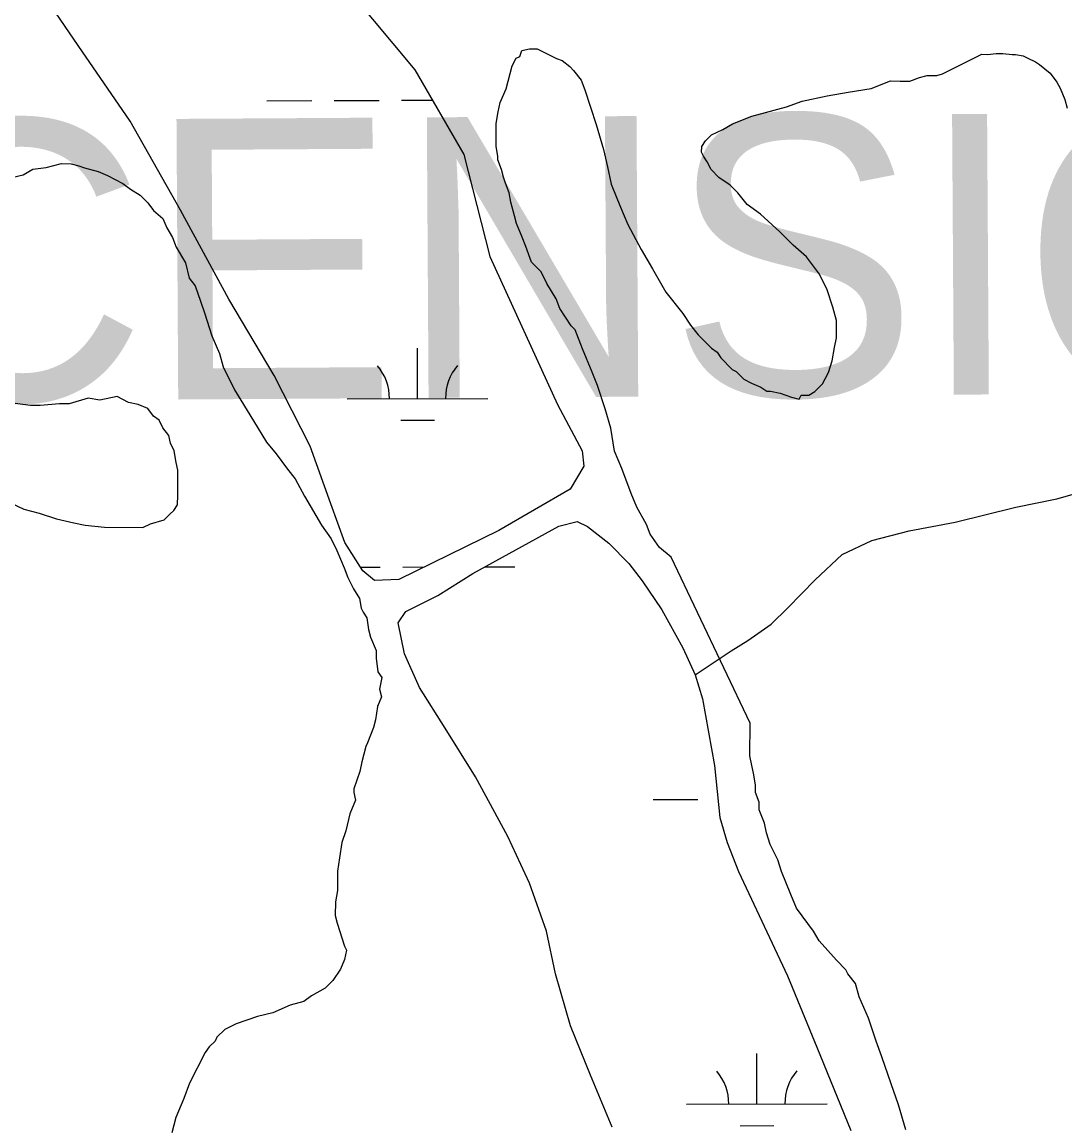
# Model space of a CAD drawing. Extents: x 3355724 to 3393621, y 594744 to 620174.
# Drawn here: x 3387757 to 3388500, y 606630 to 607417 of the extents above; entities that cross this region are included whole.
import ezdxf

# ---------------------------------------------------------------- set-up
doc = ezdxf.new("R2010")
doc.units = 0
for name, color, linetype in [('V-SITE-VEGE', 7, 'Continuous'), ('V-TOPO-GNAM-IDEN', 7, 'Continuous'), ('V-TOPO-SHOR', 7, 'Continuous'), ('V-WETL-SWMP', 7, 'Continuous')]:
    doc.layers.add(name, color=color, linetype=linetype)

msp = doc.modelspace()

# ---------------------------------------------------------------- linework, layer by layer
at = {"layer": 'V-SITE-VEGE'}
for p, q in [((3388111.75, 607392.39), (3388113.16, 607396.49)), ((3388113.16, 607396.49), (3388118.65, 607397.81)), ((3388118.65, 607397.81), (3388124.13, 607397.76)), ((3388124.13, 607397.76), (3388137.76, 607390.79)), ((3388444.93, 607393.87), (3388451.12, 607394.55)), ((3388451.12, 607394.55), (3388455.85, 607394.5)), ((3388455.85, 607394.5), (3388462.4, 607393.71)), ((3388106.21, 607385.6), (3388109, 607391.05)), ((3388109, 607391.05), (3388111.75, 607392.39)), ((3388137.76, 607390.79), (3388141.85, 607389.38)), ((3388141.85, 607389.38), (3388147.29, 607385.22)), ((3388412.88, 607380.05), (3388440.92, 607393.91)), ((3388440.92, 607393.91), (3388444.93, 607393.87)), ((3388462.4, 607393.71), (3388464.95, 607393.69)), ((3388464.95, 607393.69), (3388470.4, 607392.91)), ((3388470.4, 607392.91), (3388473.66, 607391.06)), ((3388473.66, 607391.06), (3388479.1, 607388.47)), ((3388479.1, 607388.47), (3388482, 607386.62)), ((3388482, 607386.62), (3388489.58, 607380.36)), ((3388101.96, 607369.21), (3388106.21, 607385.6)), ((3388147.29, 607385.22), (3388150, 607382.46)), ((3388150, 607382.46), (3388155.42, 607375.56)), ((3388396.42, 607377.46), (3388401.91, 607378.78)), ((3388401.91, 607378.78), (3388408.76, 607378.72)), ((3388408.76, 607378.72), (3388412.88, 607380.05)), ((3388489.58, 607380.36), (3388494.26, 607374.13)), ((3388155.42, 607375.56), (3388158.09, 607368.69)), ((3388362.12, 607369.56), (3388375.86, 607374.91)), ((3388375.86, 607374.91), (3388382.71, 607374.85)), ((3388382.71, 607374.85), (3388389.55, 607374.79)), ((3388389.55, 607374.79), (3388396.42, 607377.46)), ((3388494.26, 607374.13), (3388496.77, 607369.74)), ((3388097.76, 607359.66), (3388101.96, 607369.21)), ((3388158.09, 607368.69), (3388166.08, 607343.97)), ((3388312.74, 607360.43), (3388330.58, 607364.38)), ((3388330.58, 607364.38), (3388345.67, 607366.97)), ((3388345.67, 607366.97), (3388362.12, 607369.56)), ((3388496.77, 607369.74), (3388499.97, 607361.7)), ((3388096.33, 607352.83), (3388097.76, 607359.66)), ((3388286.66, 607352.45), (3388301.75, 607356.42)), ((3388301.75, 607356.42), (3388312.74, 607360.43)), ((3388499.97, 607361.7), (3388501.73, 607355.49)), ((3388094.89, 607344.62), (3388096.33, 607352.83)), ((3388263.3, 607344.45), (3388277.04, 607349.8)), ((3388277.04, 607349.8), (3388286.66, 607352.45)), ((3388094.82, 607337.78), (3388094.89, 607344.62)), ((3388166.08, 607343.97), (3388171.4, 607326.12)), ((3388248.17, 607336.38), (3388256.42, 607340.41)), ((3388256.42, 607340.41), (3388263.3, 607344.45)), ((3388094.73, 607328.19), (3388094.82, 607337.78)), ((3388241.25, 607328.22), (3388244.02, 607332.31)), ((3388244.02, 607332.31), (3388248.17, 607336.38)), ((3388096.04, 607321.34), (3388094.73, 607328.19)), ((3388171.4, 607326.12), (3388174.02, 607313.78)), ((3388241.21, 607324.12), (3388241.25, 607328.22)), ((3388242.55, 607321.36), (3388241.21, 607324.12)), ((3388096.02, 607318.6), (3388096.04, 607321.34)), ((3388098.69, 607311.73), (3388096.02, 607318.6)), ((3388245.25, 607317.23), (3388242.55, 607321.36)), ((3388247.94, 607311.73), (3388245.25, 607317.23)), ((3388100.01, 607306.24), (3388098.69, 607311.73)), ((3388174.02, 607313.78), (3388176.65, 607301.43)), ((3388253.37, 607306.2), (3388247.94, 607311.73)), ((3388101.34, 607302.12), (3388100.01, 607306.24)), ((3388104.02, 607295.25), (3388101.34, 607302.12)), ((3388176.65, 607301.43), (3388183.34, 607284.94)), ((3388261.54, 607300.65), (3388253.37, 607306.2)), ((3388266.96, 607295.12), (3388261.54, 607300.65)), ((3388105.33, 607288.39), (3388104.02, 607295.25)), ((3388273.73, 607286.85), (3388266.96, 607295.12)), ((3388107.98, 607278.78), (3388105.33, 607288.39)), ((3388183.34, 607284.94), (3388188.71, 607272.56)), ((3388283.25, 607279.91), (3388273.73, 607286.85)), ((3388109.29, 607273.29), (3388107.98, 607278.78)), ((3388296.83, 607267.47), (3388283.25, 607279.91)), ((3388113.31, 607263.67), (3388109.29, 607273.29)), ((3388188.71, 607272.56), (3388198.12, 607254.68)), ((3388115.99, 607256.8), (3388113.31, 607263.67)), ((3388306.33, 607257.79), (3388296.83, 607267.47)), ((3388120, 607245.81), (3388115.99, 607256.8)), ((3388198.12, 607254.68), (3388206.22, 607240.91)), ((3388315.84, 607249.49), (3388306.33, 607257.79)), ((3388126.78, 607238.9), (3388120, 607245.81)), ((3388325.31, 607237.08), (3388315.84, 607249.49)), ((3388130.81, 607230.65), (3388126.78, 607238.9)), ((3388206.22, 607240.91), (3388215.65, 607224.39)), ((3388137.56, 607219.63), (3388130.81, 607230.65)), ((3388330.68, 607226.08), (3388325.31, 607237.08)), ((3388215.65, 607224.39), (3388227.83, 607209.22)), ((3388334.68, 607213.72), (3388330.68, 607226.08)), ((3388140.23, 607212.76), (3388137.56, 607219.63)), ((3388337.33, 607204.11), (3388334.68, 607213.72)), ((3388148.34, 607200.36), (3388140.23, 607212.76)), ((3388227.83, 607209.22), (3388233.24, 607200.95)), ((3388151.05, 607197.6), (3388148.34, 607200.36)), ((3388233.24, 607200.95), (3388238.65, 607194.06)), ((3388337.22, 607191.79), (3388337.33, 607204.11)), ((3388156.4, 607183.86), (3388151.05, 607197.6)), ((3388238.65, 607194.06), (3388248.15, 607184.39)), ((3388335.78, 607184.95), (3388337.22, 607191.79)), ((3388163.1, 607167.37), (3388156.4, 607183.86)), ((3388248.15, 607184.39), (3388252.23, 607181.61)), ((3388334.33, 607175.38), (3388335.78, 607184.95)), ((3388252.23, 607181.61), (3388254.93, 607177.48)), ((3388254.93, 607177.48), (3388263.07, 607169.19)), ((3388331.52, 607167.19), (3388334.33, 607175.38)), ((3388167.12, 607157.74), (3388163.1, 607167.37)), ((3388263.07, 607169.19), (3388265.79, 607167.79)), ((3388265.79, 607167.79), (3388271.22, 607162.27)), ((3388327.33, 607159.02), (3388331.52, 607167.19)), ((3388271.22, 607162.27), (3388276.67, 607159.48)), ((3388276.67, 607159.48), (3388283.49, 607156.68)), ((3388321.8, 607153.59), (3388327.33, 607159.02)), ((3388172.44, 607141.26), (3388167.12, 607157.74)), ((3388283.49, 607156.68), (3388287.58, 607153.9)), ((3388287.58, 607153.9), (3388290.31, 607153.88)), ((3388290.31, 607153.88), (3388297.15, 607152.44)), ((3388297.15, 607152.44), (3388301.24, 607151.04)), ((3388301.24, 607151.04), (3388305.34, 607149.63)), ((3388310.8, 607148.21), (3388312.19, 607150.94)), ((3388312.19, 607150.94), (3388317.67, 607150.89)), ((3388317.67, 607150.89), (3388321.8, 607153.59)), ((3388305.34, 607149.63), (3388310.8, 607148.21)), ((3388176.42, 607127.53), (3388172.44, 607141.26)), ((3388179.01, 607111.08), (3388176.42, 607127.53)), ((3388184.38, 607098.71), (3388179.01, 607111.08)), ((3388191.06, 607080.84), (3388184.38, 607098.71)), ((3388195.08, 607071.22), (3388191.06, 607080.84)), ((3388201.81, 607058.84), (3388195.08, 607071.22)), ((3388204.49, 607051.97), (3388201.81, 607058.84)), ((3388211.24, 607042.32), (3388204.49, 607051.97)), ((3388219.4, 607035.4), (3388211.24, 607042.32)), ((3388275.82, 606917.13), (3388219.4, 607035.4)), ((3388275.61, 606893.85), (3388275.82, 606917.13)), ((3388276.92, 606886.99), (3388275.61, 606893.85)), ((3388278.24, 606881.51), (3388276.92, 606886.99)), ((3388279.53, 606873.28), (3388278.24, 606881.51)), ((3388279.48, 606867.8), (3388279.53, 606873.28)), ((3388282.16, 606860.93), (3388279.48, 606867.8)), ((3388282.1, 606855.45), (3388282.16, 606860.93)), ((3388286.12, 606845.83), (3388282.1, 606855.45)), ((3388287.43, 606838.97), (3388286.12, 606845.83)), ((3388290.09, 606830.73), (3388287.43, 606838.97)), ((3388295.47, 606819.73), (3388290.09, 606830.73)), ((3388298.14, 606811.49), (3388295.47, 606819.73)), ((3388304.83, 606795), (3388298.14, 606811.49)), ((3388308.85, 606785.37), (3388304.83, 606795)), ((3388321.02, 606768.83), (3388308.85, 606785.37)), ((3388325.07, 606761.95), (3388321.02, 606768.83)), ((3388337.26, 606748.15), (3388325.07, 606761.95)), ((3388344.05, 606741.24), (3388337.26, 606748.15)), ((3388345.39, 606738.49), (3388344.05, 606741.24)), ((3388350.8, 606731.59), (3388345.39, 606738.49)), ((3388353.46, 606721.98), (3388350.8, 606731.59)), ((3388360.16, 606706.86), (3388353.46, 606721.98)), ((3388365.49, 606690.38), (3388360.16, 606706.86)), ((3388369.5, 606679.39), (3388365.49, 606690.38)), ((3388376.17, 606660.16), (3388369.5, 606679.39)), ((3388381.5, 606645.05), (3388376.17, 606660.16)), ((3388386.82, 606627.2), (3388381.5, 606645.05))]:
    msp.add_line(p, q, dxfattribs=at)
for points in [[(3387746.73, 607305.36), (3387757.71, 607308), (3387764.6, 607312.05), (3387774.19, 607313.33), (3387785.17, 607315.96), (3387792.02, 607315.9), (3387797.48, 607314.48), (3387801.58, 607313.08), (3387811.14, 607310.25), (3387817.95, 607307.45), (3387828.86, 607301.87), (3387834.3, 607297.71), (3387841.1, 607293.55), (3387846.53, 607288.02), (3387850.59, 607282.51), (3387857.39, 607276.97), (3387860.06, 607270.1), (3387864.1, 607263.21), (3387866.78, 607256.34)], [(3387866.78, 607256.34), (3387873.53, 607245.33), (3387876.17, 607234.35), (3387880.22, 607228.83), (3387884.23, 607217.84), (3387886.89, 607209.6), (3387892.22, 607193.12), (3387897.58, 607180.75), (3387900.23, 607171.14), (3387908.3, 607154.64), (3387921.79, 607132.6), (3387931.23, 607117.45), (3387938, 607109.18), (3387946.12, 607098.15), (3387951.53, 607091.25), (3387958.27, 607078.87), (3387970.4, 607058.22), (3387977.16, 607048.57), (3387981.19, 607040.32), (3387986.55, 607027.95), (3387989.23, 607021.08), (3387993.26, 607012.82), (3387997.31, 607005.94), (3387998.62, 606999.08), (3387999.96, 606996.33), (3388002.66, 606992.2), (3388003.95, 606983.97), (3388005.27, 606978.48), (3388009.29, 606968.86), (3388009.24, 606963.38), (3388010.52, 606953.79), (3388013.22, 606949.66), (3388011.78, 606941.45), (3388013.1, 606935.96), (3388010.3, 606929.14), (3388008.84, 606919.57), (3388007.42, 606914.11), (3388003.21, 606903.19), (3388001.82, 606900.47), (3387998.98, 606889.54), (3387997.55, 606882.7), (3387993.33, 606870.42), (3387993.3, 606867.68), (3387994.62, 606862.19), (3387990.43, 606852.65), (3387987.58, 606840.35), (3387984.76, 606832.16), (3387983.29, 606821.22), (3387981.83, 606811.65), (3387981.71, 606797.95), (3387980.27, 606789.75), (3387980.18, 606780.17), (3387981.5, 606774.68), (3387986.82, 606758.2), (3387988.17, 606755.45), (3387986.74, 606748.62), (3387983.94, 606741.79), (3387978.39, 606733.63), (3387972.86, 606728.2), (3387963.22, 606722.82), (3387957.71, 606718.76), (3387948.1, 606716.11), (3387935.73, 606710.74), (3387924.75, 606708.1), (3387909.64, 606702.77), (3387901.39, 606698.73), (3387895.86, 606693.31), (3387894.47, 606690.58), (3387890.32, 606686.51), (3387887.54, 606682.43), (3387876.39, 606660.62), (3387872.18, 606649.71), (3387866.58, 606636.07), (3387863.74, 606625.14)], [(3387743.27, 607076.73), (3387758.27, 607069.74), (3387769.2, 607066.91), (3387781.48, 607062.69), (3387793.78, 607059.84), (3387801.98, 607058.39), (3387815.66, 607056.9), (3387843.04, 607056.65), (3387848.54, 607059.33), (3387858.16, 607061.98), (3387862.3, 607066.05), (3387865.06, 607068.77), (3387867.84, 607072.85), (3387867.9, 607079.7), (3387868.06, 607097.5), (3387866.75, 607102.98), (3387865.45, 607111.21), (3387862.76, 607116.71), (3387861.45, 607122.2), (3387857.39, 607127.72), (3387854.7, 607133.22), (3387850.62, 607135.99), (3387846.56, 607141.51), (3387839.74, 607144.31), (3387832.91, 607145.74), (3387824.73, 607149.92), (3387812.38, 607147.3), (3387804.18, 607148.74), (3387790.45, 607144.76), (3387783.6, 607144.82), (3387769.9, 607143.58), (3387763.06, 607143.64), (3387752.11, 607145.11)]]:
    msp.add_lwpolyline(points, dxfattribs=at)
at = {"layer": 'V-TOPO-SHOR'}
msp.add_lwpolyline([(3388236.54, 606951.66), (3388262.27, 606968.77), (3388274.2, 606975.97), (3388290.74, 606987.69), (3388302.72, 606999.45), (3388322.08, 607019.36), (3388341.41, 607037.44), (3388362.5, 607047.29), (3388389.05, 607054.35), (3388421.97, 607060.44), (3388464.98, 607071.01), (3388494.25, 607077.13), (3388531.79, 607087.74)], dxfattribs=at)
at = {"layer": 'V-WETL-SWMP'}
for p, q in [((3387931.35, 607360.85), (3387963.35, 607360.93)), ((3387979.35, 607360.97), (3388011.35, 607361.06)), ((3388027.35, 607361.1), (3388049.42, 607361.16)), ((3388038.75, 607148.52), (3388038.66, 607184.52)), ((3387988.75, 607148.39), (3388088.75, 607148.66)), ((3388026.79, 607133.06), (3388050.79, 607133.12)), ((3387998.3, 607028.35), (3388012.22, 607028.38)), ((3388028.22, 607028.43), (3388043.62, 607028.47)), ((3388086.84, 607028.58), (3388108.22, 607028.63)), ((3388206.57, 606862.72), (3388238.57, 606862.8)), ((3388280.54, 606645.67), (3388280.45, 606681.67)), ((3388230.54, 606645.54), (3388330.54, 606645.8)), ((3388268.58, 606630.21), (3388292.58, 606630.27))]:
    msp.add_line(p, q, dxfattribs=at)
for points in [[(3388008.07, 607018.91), (3387999.9, 607025.85), (3387987.05, 607045.86), (3387977.02, 607073.38), (3387962.31, 607114.67), (3387936.7, 607164.98), (3387904.28, 607219.46), (3387869.88, 607282.88), (3387834.1, 607346.31), (3387796.87, 607400.15), (3387758.97, 607456.05)], [(3387990.92, 607437.93), (3388036.86, 607382.85), (3388071.83, 607322.42), (3388090.3, 607249.84), (3388138.52, 607144.2), (3388155.98, 607111.24), (3388157.24, 607100.3), (3388147.53, 607084), (3388096.71, 607054.4), (3388025.34, 607019.54), (3388008.07, 607018.91)], [(3388177.35, 606629.15), (3388161.91, 606666.33), (3388147.83, 606701.44), (3388137.2, 606738.57), (3388130.61, 606768.81), (3388118.58, 606803.22), (3388103.11, 606836.28), (3388080.18, 606879.02), (3388058.55, 606913.51), (3388040.29, 606942.48), (3388029.54, 606966.59), (3388024.94, 606988.58), (3388030.5, 606996.76), (3388053.24, 607008.21), (3388078.08, 607023.76), (3388139.43, 607057.49), (3388152.49, 607060.8), (3388160, 607057.31), (3388174.99, 607045.51), (3388189.26, 607030.97), (3388198.75, 607018.54), (3388212.96, 606997.83), (3388227.8, 606970.95), (3388236.54, 606951.66), (3388241.87, 606934.47), (3388250.36, 606887.06), (3388254.13, 606849.99), (3388259.46, 606832.11), (3388267.5, 606811.46), (3388302.48, 606737.06), (3388323.28, 606686.11), (3388347.43, 606626.9)]]:
    msp.add_lwpolyline(points, dxfattribs=at)
for centre, start, end in [((3387983.51, 607148.85), 359.37818, 40.92184), ((3388093.99, 607149.14), 139.37818, 180.92184), ((3388225.3, 606646), 359.37818, 40.92184), ((3388335.78, 606646.29), 139.37818, 180.92184)]:
    msp.add_arc(centre, 35.25, start, end, dxfattribs=at)

# ---------------------------------------------------------------- texts
at = {"layer": 'V-TOPO-GNAM-IDEN'}
msp.add_text('ASCENSION', height=200, rotation=0.35741, dxfattribs=at).set_placement((3387296.43, 607144.28))

doc.saveas('drawing.dxf')
